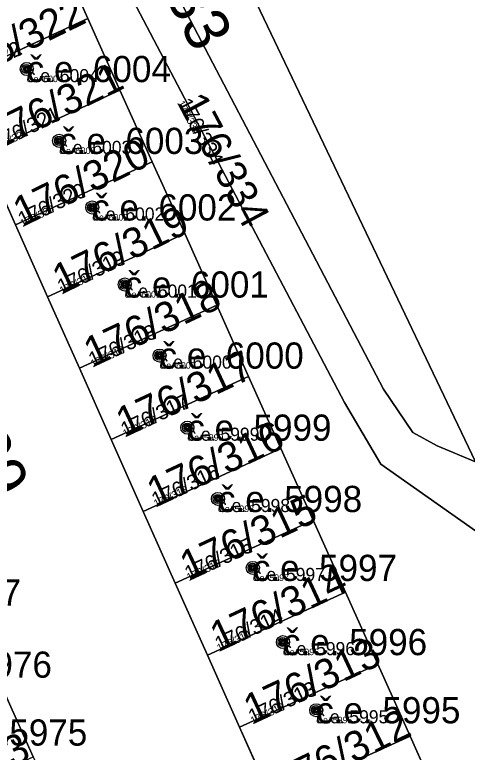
# Model space of a CAD drawing. Extents: x -759873 to -758487, y -975024 to -973516.
# Drawn here: x -759796.8 to -759779.53, y -974967.38 to -974939.25 of the extents above; entities that cross this region are included whole.
import ezdxf

# ---------------------------------------------------------------- set-up
doc = ezdxf.new("R2010")
doc.units = 0
for name, color, linetype in [('KAT_02_hranice parcel', 7, 'Continuous'), ('KAT_03_1000_st čísla parcelní', 7, 'Continuous'), ('KAT_03_1000_čísla parcelní', 7, 'Continuous'), ('KAT_03_1000_čísla popisná', 7, 'Continuous'), ('KAT_03_250_st čísla parcelní', 7, 'Continuous'), ('KAT_03_250_čísla parcelní', 7, 'Continuous'), ('KAT_03_250_čísla popisná', 7, 'Continuous'), ('KAT_03_500_st čísla parcelní', 7, 'Continuous'), ('KAT_03_500_čísla parcelní', 7, 'Continuous'), ('KAT_03_500_čísla popisná', 7, 'Continuous'), ('KAT_07_1000_značky budov', 7, 'Continuous'), ('KAT_07_250_značky budov', 7, 'Continuous'), ('KAT_07_500_značky budov', 7, 'Continuous'), ('KAT_14_plocha_budovy', 7, 'Continuous'), ('KAT_14_plocha_pozemek', 7, 'Continuous')]:
    doc.layers.add(name, color=color, linetype=linetype)

msp = doc.modelspace()

# ---------------------------------------------------------------- linework, layer by layer
at = {"layer": 'KAT_02_hranice parcel'}
for p, q in [((-759795.23, -974936.66), (-759794.01, -974939.39)), ((-759794.01, -974939.39), (-759799.22, -974941.79)), ((-759794.01, -974939.39), (-759792.78, -974942.12)), ((-759792.78, -974942.12), (-759797.99, -974944.52)), ((-759792.78, -974942.12), (-759791.55, -974944.86)), ((-759796.77, -974947.26), (-759797.99, -974944.52)), ((-759791.55, -974944.86), (-759796.77, -974947.26)), ((-759791.55, -974944.86), (-759790.31, -974947.6)), ((-759795.55, -974950.01), (-759796.77, -974947.26)), ((-759790.31, -974947.6), (-759795.55, -974950.01)), ((-759790.31, -974947.6), (-759789.09, -974950.33)), ((-759794.33, -974952.73), (-759795.55, -974950.01)), ((-759789.09, -974950.33), (-759794.33, -974952.73)), ((-759789.09, -974950.33), (-759787.87, -974953.05)), ((-759793.12, -974955.45), (-759794.33, -974952.73)), ((-759787.87, -974953.05), (-759793.12, -974955.45)), ((-759787.87, -974953.05), (-759786.64, -974955.8)), ((-759791.89, -974958.2), (-759793.12, -974955.45)), ((-759786.64, -974955.8), (-759791.89, -974958.2)), ((-759786.64, -974955.8), (-759785.41, -974958.53)), ((-759790.67, -974960.93), (-759791.89, -974958.2)), ((-759785.41, -974958.53), (-759790.67, -974960.93)), ((-759785.41, -974958.53), (-759784.17, -974961.28)), ((-759789.44, -974963.68), (-759790.67, -974960.93)), ((-759784.17, -974961.28), (-759789.44, -974963.68)), ((-759784.17, -974961.28), (-759782.94, -974964.02)), ((-759788.22, -974966.42), (-759789.44, -974963.68)), ((-759782.94, -974964.02), (-759788.22, -974966.42)), ((-759782.94, -974964.02), (-759781.71, -974966.77)), ((-759797.31, -974964.83), (-759796.09, -974967.56)), ((-759786.99, -974969.17), (-759788.22, -974966.42)), ((-759781.71, -974966.77), (-759786.99, -974969.17)), ((-759781.71, -974966.77), (-759780.48, -974969.51))]:
    msp.add_line(p, q, dxfattribs=at)
for points in [[(-759801.21, -974917.09), (-759791.2, -974931.2), (-759779.21, -974956.31)], [(-759801.36, -974917.91), (-759793.92, -974932.14), (-759782.72, -974953.53), (-759781.6, -974955.18), (-759780.67, -974955.7), (-759779.21, -974956.31)], [(-759776.67, -974961.64), (-759778.87, -974959.18), (-759782.83, -974956.39), (-759784.21, -974954.04), (-759795.39, -974932.77), (-759801.82, -974920.4)]]:
    msp.add_lwpolyline(points, dxfattribs=at)
at = {"layer": 'KAT_03_1000_čísla popisná'}
for centre in [(-759796.34, -974941.32), (-759795.1, -974944.06), (-759793.84, -974946.6), (-759792.6, -974949.54), (-759791.27, -974952.25), (-759790.21, -974955), (-759789.04, -974957.72), (-759787.71, -974960.35), (-759786.56, -974963.18), (-759785.29, -974965.78)]:
    msp.add_circle(centre, 0.25, dxfattribs=at)
at = {"layer": 'KAT_03_250_čísla popisná'}
for centre in [(-759796.34, -974941.32), (-759795.1, -974944.06), (-759793.84, -974946.6), (-759792.6, -974949.54), (-759791.27, -974952.25), (-759790.21, -974955), (-759789.04, -974957.72), (-759787.71, -974960.35), (-759786.56, -974963.18), (-759785.29, -974965.78)]:
    msp.add_circle(centre, 0.0625, dxfattribs=at)
at = {"layer": 'KAT_03_500_čísla popisná'}
for centre in [(-759796.34, -974941.32), (-759795.1, -974944.06), (-759793.84, -974946.6), (-759792.6, -974949.54), (-759791.27, -974952.25), (-759790.21, -974955), (-759789.04, -974957.72), (-759787.71, -974960.35), (-759786.56, -974963.18), (-759785.29, -974965.78)]:
    msp.add_circle(centre, 0.125, dxfattribs=at)
at = {"layer": 'KAT_07_1000_značky budov'}
for centre in [(-759796.347, -974941.319), (-759795.107, -974944.059), (-759793.847, -974946.599), (-759792.607, -974949.539), (-759791.277, -974952.249), (-759790.217, -974954.999), (-759789.047, -974957.719), (-759787.717, -974960.349), (-759786.567, -974963.179), (-759785.297, -974965.779)]:
    msp.add_circle(centre, 0.175, dxfattribs=at)
at = {"layer": 'KAT_07_250_značky budov'}
for centre in [(-759796.342, -974941.32), (-759795.102, -974944.06), (-759793.842, -974946.6), (-759792.602, -974949.54), (-759791.272, -974952.25), (-759790.212, -974955), (-759789.042, -974957.72), (-759787.712, -974960.35), (-759786.562, -974963.18), (-759785.292, -974965.78)]:
    msp.add_circle(centre, 0.0437, dxfattribs=at)
at = {"layer": 'KAT_07_500_značky budov'}
for centre in [(-759796.343, -974941.32), (-759795.103, -974944.06), (-759793.843, -974946.6), (-759792.603, -974949.54), (-759791.273, -974952.25), (-759790.213, -974955), (-759789.043, -974957.72), (-759787.713, -974960.35), (-759786.563, -974963.18), (-759785.293, -974965.78)]:
    msp.add_circle(centre, 0.0875, dxfattribs=at)
at = {"layer": 'KAT_14_plocha_budovy'}
for points in [[(-759799.22, -974941.79), (-759794.01, -974939.39), (-759795.23, -974936.66), (-759800.43, -974939.06)], [(-759797.99, -974944.52), (-759792.78, -974942.12), (-759794.01, -974939.39), (-759799.22, -974941.79)], [(-759797.99, -974944.52), (-759796.77, -974947.26), (-759791.55, -974944.86), (-759792.78, -974942.12)], [(-759795.55, -974950.01), (-759790.31, -974947.6), (-759791.55, -974944.86), (-759796.77, -974947.26)], [(-759794.33, -974952.73), (-759789.09, -974950.33), (-759790.31, -974947.6), (-759795.55, -974950.01)], [(-759793.12, -974955.45), (-759787.87, -974953.05), (-759789.09, -974950.33), (-759794.33, -974952.73)], [(-759791.89, -974958.2), (-759786.64, -974955.8), (-759787.87, -974953.05), (-759793.12, -974955.45)], [(-759790.67, -974960.93), (-759785.41, -974958.53), (-759786.64, -974955.8), (-759791.89, -974958.2)], [(-759789.44, -974963.68), (-759784.17, -974961.28), (-759785.41, -974958.53), (-759790.67, -974960.93)], [(-759788.22, -974966.42), (-759782.94, -974964.02), (-759784.17, -974961.28), (-759789.44, -974963.68)], [(-759786.99, -974969.17), (-759781.71, -974966.77), (-759782.94, -974964.02), (-759788.22, -974966.42)], [(-759802.73, -974967.31), (-759801.51, -974970.04), (-759796.09, -974967.56), (-759797.31, -974964.83)], [(-759785.77, -974971.91), (-759780.48, -974969.51), (-759781.71, -974966.77), (-759786.99, -974969.17)]]:
    msp.add_lwpolyline(points, close=True, dxfattribs=at)
at = {"layer": 'KAT_14_plocha_pozemek'}
for points in [[(-759761.9, -974941.92), (-759771.3, -974938.01), (-759767.72, -974934.65), (-759753.04, -974941.19), (-759730.59, -974950.55), (-759729.44, -974947.87), (-759725.05, -974949.69), (-759726.06, -974952.43), (-759721.2, -974954.46), (-759717.87, -974946.11), (-759725.37, -974940.74), (-759728.55, -974937.97), (-759754.58, -974925.88), (-759787.25, -974910.64), (-759799, -974905.15), (-759801.21, -974917.09), (-759791.2, -974931.2), (-759779.21, -974956.31), (-759777.17, -974957.17), (-759770.43, -974959.91), (-759769.51, -974957.61), (-759776.37, -974954.71), (-759771.23, -974942.55), (-759763.4, -974945.86)], [(-759801.36, -974917.91), (-759793.92, -974932.14), (-759782.72, -974953.53), (-759781.6, -974955.18), (-759780.67, -974955.7), (-759779.21, -974956.31), (-759791.2, -974931.2), (-759801.21, -974917.09)], [(-759801.82, -974920.4), (-759795.39, -974932.77), (-759784.21, -974954.04), (-759782.83, -974956.39), (-759778.87, -974959.18), (-759776.67, -974961.64), (-759779.21, -974956.31), (-759780.67, -974955.7), (-759781.6, -974955.18), (-759782.72, -974953.53), (-759793.92, -974932.14), (-759801.36, -974917.91)], [(-759800.43, -974939.06), (-759799.22, -974941.79), (-759794.01, -974939.39), (-759795.23, -974936.66)], [(-759799.22, -974941.79), (-759797.99, -974944.52), (-759792.78, -974942.12), (-759794.01, -974939.39)], [(-759797.99, -974944.52), (-759796.77, -974947.26), (-759791.55, -974944.86), (-759792.78, -974942.12)], [(-759796.77, -974947.26), (-759795.55, -974950.01), (-759790.31, -974947.6), (-759791.55, -974944.86)], [(-759795.55, -974950.01), (-759794.33, -974952.73), (-759789.09, -974950.33), (-759790.31, -974947.6)], [(-759794.33, -974952.73), (-759793.12, -974955.45), (-759787.87, -974953.05), (-759789.09, -974950.33)], [(-759793.12, -974955.45), (-759791.89, -974958.2), (-759786.64, -974955.8), (-759787.87, -974953.05)], [(-759791.89, -974958.2), (-759790.67, -974960.93), (-759785.41, -974958.53), (-759786.64, -974955.8)], [(-759790.67, -974960.93), (-759789.44, -974963.68), (-759784.17, -974961.28), (-759785.41, -974958.53)], [(-759789.44, -974963.68), (-759788.22, -974966.42), (-759782.94, -974964.02), (-759784.17, -974961.28)], [(-759788.22, -974966.42), (-759786.99, -974969.17), (-759781.71, -974966.77), (-759782.94, -974964.02)], [(-759802.73, -974967.31), (-759801.51, -974970.04), (-759796.09, -974967.56), (-759797.31, -974964.83)], [(-759786.99, -974969.17), (-759785.77, -974971.91), (-759780.48, -974969.51), (-759781.71, -974966.77)]]:
    msp.add_lwpolyline(points, close=True, dxfattribs=at)
for points in [[(-759803.85, -974931.39), (-759806.32, -974944.72), (-759806.02, -974945.39), (-759804.79, -974948.14), (-759803.57, -974950.86), (-759802.34, -974953.61), (-759801.13, -974956.31), (-759799.77, -974959.35), (-759798.54, -974962.09), (-759797.31, -974964.83), (-759796.09, -974967.56), (-759794.86, -974970.29), (-759793.64, -974973.01), (-759792.42, -974975.74), (-759791.19, -974978.48), (-759789.97, -974981.21), (-759788.74, -974983.95), (-759787.51, -974986.7), (-759786.29, -974989.41), (-759785.07, -974992.14)], [(-759756.15, -975004.6), (-759776.67, -974961.64), (-759778.87, -974959.18), (-759782.83, -974956.39), (-759784.21, -974954.04), (-759795.39, -974932.77)], [(-759795.23, -974936.66), (-759794.01, -974939.39), (-759792.78, -974942.12), (-759791.55, -974944.86), (-759790.31, -974947.6), (-759789.09, -974950.33), (-759787.87, -974953.05), (-759786.64, -974955.8), (-759785.41, -974958.53), (-759784.17, -974961.28), (-759782.94, -974964.02), (-759781.71, -974966.77), (-759780.48, -974969.51), (-759779.24, -974972.25), (-759778.03, -974974.96), (-759776.78, -974977.74), (-759775.55, -974980.48), (-759774.32, -974983.22), (-759773.09, -974985.95), (-759771.86, -974988.69), (-759770.63, -974991.44), (-759769.39, -974994.19)], [(-759775.98, -974993.84), (-759777.21, -974991.09), (-759778.44, -974988.35), (-759779.65, -974985.62), (-759780.87, -974982.88), (-759782.1, -974980.14), (-759783.34, -974977.36), (-759784.55, -974974.65), (-759785.77, -974971.91), (-759786.99, -974969.17), (-759788.22, -974966.42), (-759789.44, -974963.68), (-759790.67, -974960.93), (-759791.89, -974958.2), (-759793.12, -974955.45), (-759794.33, -974952.73), (-759795.55, -974950.01), (-759796.77, -974947.26), (-759797.99, -974944.52), (-759799.22, -974941.79), (-759800.43, -974939.06)]]:
    msp.add_lwpolyline(points, dxfattribs=at)

# ---------------------------------------------------------------- texts
at = {"layer": 'KAT_03_1000_st čísla parcelní'}
for s, height, rotation, p in [('176/322', 1.14, 26, (-759798.95, -974941.942)), ('176/321', 1.14, 26, (-759797.5, -974944.442)), ('176/320', 1.14, 26, (-759796.5, -974947.352)), ('176/319', 1.14, 26, (-759795, -974949.922)), ('176/318', 1.14, 25, (-759793.819, -974952.706)), ('176/299', 1.7, 296, (-759801.306, -974950.472)), ('176/317', 1.14, 25, (-759792.589, -974955.376)), ('176/316', 1.14, 25, (-759791.409, -974958.046)), ('176/315', 1.14, 25, (-759790.149, -974960.856)), ('176/314', 1.14, 25, (-759788.999, -974963.556)), ('176/313', 1.14, 25, (-759787.719, -974966.326)), ('176/312', 1.14, 26, (-759786.54, -974969.122)), ('176/293', 1.14, 25, (-759801.119, -974969.936))]:
    msp.add_text(s, height=height, rotation=rotation, dxfattribs=at).set_placement(p)
at = {"layer": 'KAT_03_1000_čísla parcelní'}
for s, height, rotation, p in [('176/333', 1.7, 297, (-759793.667, -974933.425)), ('176/334', 1.14, 298, (-759790.603, -974942.617))]:
    msp.add_text(s, height=height, rotation=rotation, dxfattribs=at).set_placement(p)
at = {"layer": 'KAT_03_1000_čísla popisná'}
for s, p in [('č.e. 6004', (-759796.34, -974941.82)), ('č.e. 6003', (-759795.1, -974944.56)), ('č.e. 6002', (-759793.84, -974947.1)), ('č.e. 6001', (-759792.6, -974950.04)), ('č.e. 6000', (-759791.27, -974952.75)), ('č.e. 5999', (-759790.21, -974955.5)), ('č.e. 5998', (-759789.04, -974958.22)), ('č.e. 5997', (-759787.71, -974960.85)), ('č.e. 5977', (-759802.06, -974961.79)), ('č.e. 5996', (-759786.56, -974963.68)), ('č.e. 5976', (-759800.88, -974964.54)), ('č.e. 5995', (-759785.29, -974966.28)), ('č.e. 5975', (-759799.53, -974967.13))]:
    msp.add_text(s, height=1, dxfattribs=at).set_placement(p)
at = {"layer": 'KAT_03_250_st čísla parcelní'}
for s, rotation, p in [('176/321', 26, (-759797.5, -974944.442)), ('176/320', 26, (-759796.5, -974947.352)), ('176/319', 26, (-759795, -974949.922)), ('176/318', 25, (-759793.819, -974952.706)), ('176/317', 25, (-759792.589, -974955.376)), ('176/316', 25, (-759791.409, -974958.046)), ('176/315', 25, (-759790.149, -974960.856)), ('176/314', 25, (-759788.999, -974963.556)), ('176/313', 25, (-759787.719, -974966.326))]:
    msp.add_text(s, height=0.285, rotation=rotation, dxfattribs=at).set_placement(p)
at = {"layer": 'KAT_03_250_čísla parcelní'}
msp.add_text('176/334', height=0.285, rotation=298, dxfattribs=at).set_placement((-759790.603, -974942.617))
at = {"layer": 'KAT_03_250_čísla popisná'}
for s, p in [('č.e. 6004', (-759796.34, -974941.82)), ('č.e. 6003', (-759795.1, -974944.56)), ('č.e. 6002', (-759793.84, -974947.1)), ('č.e. 6001', (-759792.6, -974950.04)), ('č.e. 6000', (-759791.27, -974952.75)), ('č.e. 5999', (-759790.21, -974955.5)), ('č.e. 5998', (-759789.04, -974958.22)), ('č.e. 5997', (-759787.71, -974960.85)), ('č.e. 5996', (-759786.56, -974963.68)), ('č.e. 5995', (-759785.29, -974966.28))]:
    msp.add_text(s, height=0.25, dxfattribs=at).set_placement(p)
at = {"layer": 'KAT_03_500_st čísla parcelní'}
for s, rotation, p in [('176/322', 26, (-759798.95, -974941.942)), ('176/321', 26, (-759797.5, -974944.442)), ('176/320', 26, (-759796.5, -974947.352)), ('176/319', 26, (-759795, -974949.922)), ('176/318', 25, (-759793.819, -974952.706)), ('176/317', 25, (-759792.589, -974955.376)), ('176/316', 25, (-759791.409, -974958.046)), ('176/315', 25, (-759790.149, -974960.856)), ('176/314', 25, (-759788.999, -974963.556)), ('176/313', 25, (-759787.719, -974966.326))]:
    msp.add_text(s, height=0.57, rotation=rotation, dxfattribs=at).set_placement(p)
at = {"layer": 'KAT_03_500_čísla parcelní'}
msp.add_text('176/334', height=0.57, rotation=298, dxfattribs=at).set_placement((-759790.603, -974942.617))
at = {"layer": 'KAT_03_500_čísla popisná'}
for s, p in [('č.e. 6004', (-759796.34, -974941.82)), ('č.e. 6003', (-759795.1, -974944.56)), ('č.e. 6002', (-759793.84, -974947.1)), ('č.e. 6001', (-759792.6, -974950.04)), ('č.e. 6000', (-759791.27, -974952.75)), ('č.e. 5999', (-759790.21, -974955.5)), ('č.e. 5998', (-759789.04, -974958.22)), ('č.e. 5997', (-759787.71, -974960.85)), ('č.e. 5996', (-759786.56, -974963.68)), ('č.e. 5995', (-759785.29, -974966.28))]:
    msp.add_text(s, height=0.5, dxfattribs=at).set_placement(p)

doc.saveas('drawing.dxf')
